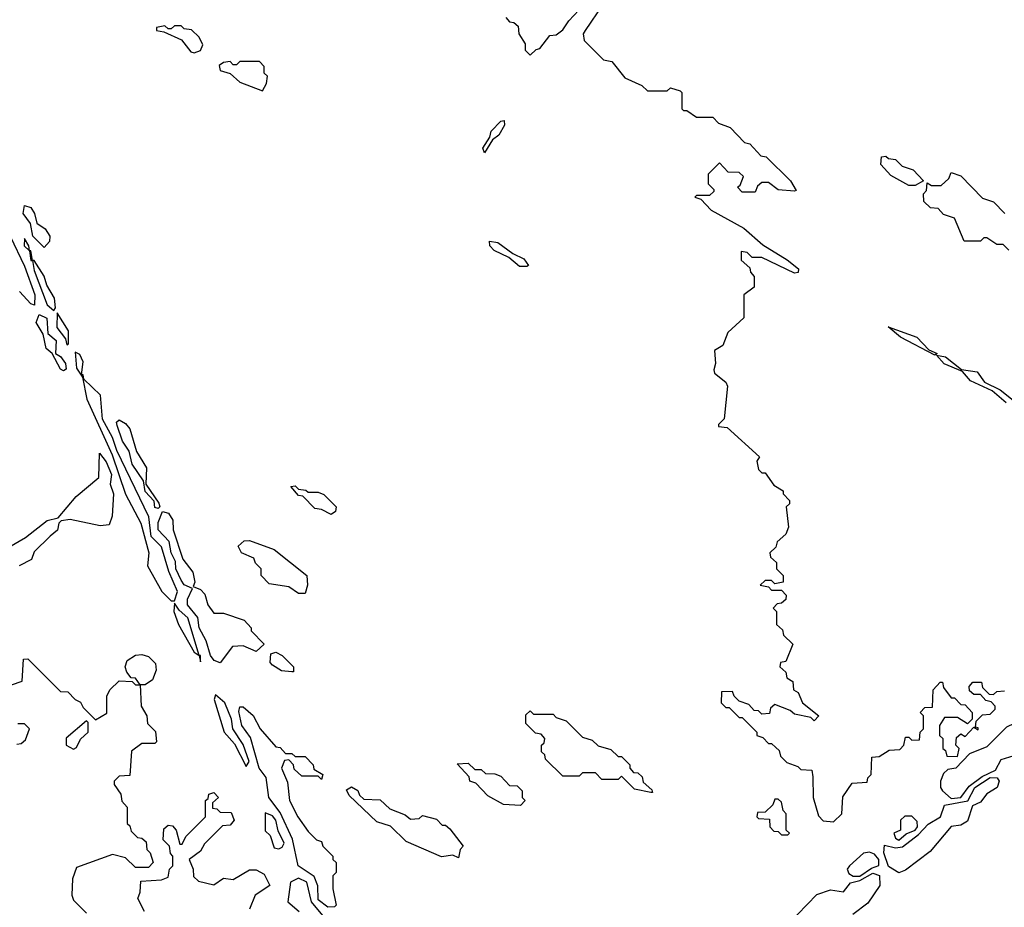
# Model space of a CAD drawing. Extents: x 2769579 to 2883812, y 684207 to 828660.
# Tile 366 of 505: x 2825010 to 2828028, y 775888 to 778609. Entities that reach past the tile are written whole.
import ezdxf

# ---------------------------------------------------------------- set-up
doc = ezdxf.new("R2010")
doc.units = 0

msp = doc.modelspace()

# ---------------------------------------------------------------- linework, layer by layer
at = {"layer": '0CON02XD'}
for points in [[(2826500, 778615), (2826511.7, 778601.7), (2826525, 778600), (2826538.3, 778588.3), (2826540, 778565), (2826560, 778535), (2826560, 778515), (2826575, 778500), (2826593, 778517), (2826605, 778520), (2826635, 778560), (2826655, 778562.5), (2826675, 778577.5), (2826693.3, 778605), (2826785, 778703.8)], [(2826797.5, 778655), (2826743.3, 778575), (2826737.5, 778565), (2826740, 778545), (2826800, 778485), (2826825, 778480), (2826865, 778430), (2826917, 778407), (2826935, 778390), (2826995, 778390), (2827005, 778400), (2827035, 778390), (2827040, 778385), (2827040, 778335), (2827045, 778330), (2827055, 778330), (2827085, 778310), (2827135, 778310), (2827151.7, 778291.7), (2827188.3, 778278.3), (2827231.7, 778231.7), (2827248.3, 778228.3), (2827281.7, 778191.7), (2827298.3, 778188.3), (2827372.5, 778115), (2827390, 778085), (2827385, 778082.5), (2827335, 778087.5), (2827305, 778110), (2827285, 778110), (2827271.7, 778098.3), (2827265, 778080), (2827225, 778080), (2827210, 778095), (2827218.3, 778101.7), (2827228.3, 778128.3), (2827215, 778140), (2827181.7, 778141.7), (2827155, 778170), (2827120, 778135), (2827120, 778105), (2827138.3, 778088.3), (2827138.3, 778081.7), (2827125, 778070), (2827085, 778070), (2827080, 778065), (2827098.3, 778058.3), (2827130, 778025), (2827229.5, 777969.5), (2827288.3, 777918.3), (2827362.2, 777872.2), (2827397.5, 777845), (2827395.9, 777834.1), (2827385, 777831.2), (2827285, 777880), (2827255, 777880), (2827240, 777895), (2827221.7, 777898.3), (2827221.7, 777871.7), (2827248.3, 777848.3), (2827250, 777835), (2827261.7, 777821.7), (2827261.7, 777788.3), (2827230, 777765), (2827230, 777695), (2827180.7, 777649.3), (2827165, 777610), (2827140, 777595), (2827142.5, 777555), (2827137.5, 777535), (2827140, 777525), (2827175, 777497.5), (2827180, 777485), (2827170, 777385), (2827151.7, 777368.3), (2827151.7, 777361.7), (2827178.3, 777358.3), (2827278.3, 777268.3), (2827270, 777255), (2827275, 777230), (2827285, 777220), (2827295, 777220), (2827321.7, 777181.7), (2827350, 777165), (2827350, 777155), (2827370, 777135), (2827370, 777125), (2827360, 777115), (2827367, 777053), (2827358.3, 777031.7), (2827331.7, 777008.3), (2827328.3, 776991.7), (2827310, 776975), (2827311.7, 776961.7), (2827330, 776945), (2827330, 776925), (2827350, 776905), (2827350, 776885), (2827325, 776880), (2827315, 776890), (2827295, 776890), (2827280, 776875), (2827305, 776870), (2827315, 776860), (2827345, 776860), (2827360, 776845), (2827358.3, 776831.7), (2827345, 776820), (2827331.7, 776818.3), (2827320, 776805), (2827330, 776795), (2827330, 776755), (2827348.3, 776738.3), (2827351.7, 776721.7), (2827380, 776695), (2827358.3, 776641.7), (2827341.7, 776638.3), (2827340, 776625), (2827358.3, 776608.3), (2827361.7, 776591.7), (2827380, 776580), (2827382.5, 776555), (2827396.7, 776546.7), (2827410, 776515), (2827460, 776475), (2827445, 776460), (2827435, 776470), (2827385, 776480), (2827371.7, 776491.7), (2827325, 776510), (2827311.7, 776498.3), (2827308.3, 776481.7), (2827285, 776480), (2827275, 776490), (2827261.7, 776491.7), (2827245, 776510), (2827215, 776520), (2827200, 776535), (2827195, 776550), (2827161.7, 776548.3), (2827160, 776515), (2827175, 776500), (2827185, 776500), (2827215, 776470), (2827225, 776470), (2827270, 776425), (2827270, 776415), (2827288.3, 776408.3), (2827305, 776390), (2827315, 776390), (2827328.3, 776378.3), (2827338.3, 776368.3), (2827341.7, 776351.7), (2827361.7, 776331.7), (2827395, 776320), (2827405, 776310), (2827438.3, 776308.3), (2827441.7, 776288.3), (2827442.5, 776225), (2827458.3, 776168.3), (2827473, 776153), (2827505, 776150)], [(2825545, 778506.7), (2825565, 778514), (2825571.7, 778531.7), (2825560, 778555), (2825537, 778577), (2825515, 778580), (2825505, 778590), (2825485, 778590), (2825475, 778580), (2825465, 778580), (2825455, 778590), (2825430, 778585), (2825430, 778575), (2825451.7, 778571.7), (2825506.7, 778546.7), (2825535, 778510), (2825545, 778506.7)], [(2825755, 778390), (2825767, 778413), (2825770, 778435), (2825760, 778445), (2825760, 778465), (2825745, 778480), (2825685, 778480), (2825675, 778470), (2825665, 778470), (2825655, 778480), (2825635, 778477.5), (2825621.7, 778468.3), (2825625, 778452.5), (2825655, 778443.3), (2825685, 778416.7), (2825755, 778390)], [(2826435, 778200), (2826430, 778215), (2826451.7, 778248.3), (2826455, 778266.7), (2826485, 778297.5), (2826495, 778300), (2826496.7, 778285), (2826478.8, 778255), (2826460, 778240), (2826435, 778200)], [(2827755, 778100), (2827735, 778100), (2827680.7, 778130.7), (2827650, 778165), (2827651.7, 778188.3), (2827665, 778190), (2827673, 778183), (2827695, 778180), (2827715, 778160), (2827748.3, 778148.3), (2827780, 778115), (2827755, 778100)], [(2828041.7, 777901.7), (2828025, 777920), (2828005, 777920), (2827975, 777940), (2827965, 777940), (2827955, 777930), (2827905, 777930), (2827875, 778000), (2827841.7, 778011.7), (2827825, 778030), (2827801.7, 778031.7), (2827781.7, 778051.7), (2827780, 778075), (2827790, 778085), (2827791.7, 778108.3), (2827805, 778100), (2827835, 778100), (2827858.3, 778121.7), (2827865, 778140), (2827895, 778130), (2827961.7, 778061.7), (2827995, 778050), (2828030, 778015)], [(2825085, 777910), (2825050.6, 777945), (2825043.9, 777983.9), (2825020.8, 778015), (2825025, 778038.8), (2825045, 778033.3), (2825056.2, 778015), (2825062.5, 777985), (2825088, 777968), (2825102.5, 777945), (2825101.7, 777928.3), (2825085, 777910)], [(2824981.2, 777945), (2825025, 777853.3), (2825057.1, 777765), (2825056.2, 777733.8), (2825045, 777737.5), (2825010, 777775)], [(2825115, 777717.5), (2825120, 777725), (2825117.5, 777755), (2825093.3, 777795), (2825085, 777822.5), (2825055, 777870), (2825050, 777870), (2825045, 777900), (2825040, 777900), (2825038.8, 777915), (2825025, 777937.5), (2825024.2, 777915), (2825040, 777900), (2825045, 777870), (2825050, 777870), (2825055, 777840), (2825094.2, 777735), (2825115, 777717.5)], [(2826542.3, 777852.3), (2826509.5, 777879.5), (2826465, 777901.2), (2826451.2, 777915), (2826450, 777930), (2826475.9, 777925.9), (2826521.7, 777891.7), (2826555.8, 777875.8), (2826570, 777855), (2826565, 777852.5), (2826542.3, 777852.3)], [(2825145, 777532.5), (2825135, 777537.5), (2825110, 777585), (2825091.2, 777601.2), (2825082.5, 777645), (2825060.7, 777680.7), (2825070, 777705), (2825093.9, 777693.9), (2825097, 777647), (2825122, 777625), (2825120, 777585), (2825135, 777576.7), (2825151.2, 777555), (2825152.5, 777537.5), (2825145, 777532.5)], [(2825155, 777612.5), (2825160, 777615), (2825160, 777655), (2825125, 777710), (2825124.3, 777665), (2825150.7, 777630.7), (2825155, 777612.5)], [(2827815, 777580), (2827710, 777635), (2827672.5, 777667.5), (2827760, 777635), (2827796.7, 777596.7), (2827822.5, 777585), (2827815, 777580)], [(2825485, 776827.5), (2825493.8, 776856.2), (2825467.5, 776917.5), (2825445, 776992.5), (2825413.3, 777025), (2825406, 777085), (2825308, 777288), (2825295, 777327.5), (2825263.8, 777383.8), (2825257.7, 777457.7), (2825207, 777507), (2825205, 777520), (2825200, 777520), (2825205, 777560), (2825195, 777582.5), (2825180.7, 777589.3), (2825185, 777540), (2825202.5, 777512.5), (2825215.8, 777445), (2825294.2, 777275), (2825334.4, 777154.4), (2825381.2, 777065), (2825406.2, 776975), (2825402.5, 776935), (2825445.9, 776855.9), (2825475, 776827.5), (2825485, 776827.5)], [(2828034.3, 777434.3), (2827991.2, 777471.2), (2827925, 777502), (2827900, 777530), (2827843.3, 777553.3), (2827820, 777580), (2827848, 777575), (2827896.7, 777536.7), (2827945, 777529.2), (2827967.3, 777497.3), (2828015, 777473.8), (2828070.5, 777430.5)], [(2825435, 777110), (2825425, 777113.3), (2825422.5, 777132.5), (2825395, 777162.5), (2825390, 777195), (2825355, 777246.7), (2825346.2, 777286.2), (2825325, 777316.7), (2825308.8, 777365), (2825307.5, 777375), (2825315, 777382.5), (2825335, 777371.2), (2825348, 777355), (2825368.8, 777285), (2825398.8, 777235), (2825397.5, 777185), (2825437, 777127), (2825440, 777115), (2825435, 777110)], [(2824925, 776962.5), (2825028.3, 777021.7), (2825095, 777073.3), (2825128.3, 777081.7), (2825183.1, 777146.9), (2825253.3, 777205), (2825255, 777280), (2825275, 777253.3), (2825291.4, 777215), (2825288, 777185), (2825298, 777155), (2825293.6, 777086.4), (2825285, 777060), (2825257, 777057), (2825165, 777076.2), (2825137.5, 777072.5), (2825130, 777065), (2825126.1, 777043.9), (2825104.2, 777025.8), (2825055, 776977.5), (2825046.2, 776953.8), (2825008.8, 776935)], [(2825965, 777092.5), (2825935, 777107.5), (2825915, 777110), (2825878.3, 777148.3), (2825865, 777150), (2825841.7, 777178.3), (2825855, 777180), (2825865, 777170), (2825887, 777167), (2825895, 777160), (2825925, 777160), (2825943, 777153), (2825980, 777115), (2825978.3, 777101.7), (2825965, 777092.5)], [(2825625, 776637.5), (2825606.7, 776645), (2825595, 776660), (2825581.9, 776705), (2825560, 776745), (2825556.8, 776776.8), (2825524.3, 776815), (2825525, 776832.5), (2825540, 776865), (2825515, 776876.2), (2825505, 776891.2), (2825489.4, 776925), (2825488.3, 776948.3), (2825474.4, 776975), (2825468.8, 777008.8), (2825434.6, 777044.6), (2825435, 777067.5), (2825448.3, 777101.7), (2825466.4, 777096.4), (2825480, 777075), (2825481.2, 777045), (2825510, 776955), (2825541.2, 776915), (2825546.7, 776885), (2825541.7, 776871.7), (2825565, 776862.5), (2825578.3, 776848.3), (2825587.5, 776815), (2825605, 776790), (2825635, 776790), (2825698.3, 776768.3), (2825720, 776745), (2825720, 776735), (2825760, 776695), (2825735, 776672.5), (2825695, 776690), (2825663, 776687), (2825625, 776637.5)], [(2825885, 776850), (2825865, 776850), (2825835, 776870), (2825775, 776880), (2825750, 776905), (2825750, 776925), (2825733, 776943), (2825728.3, 776958.3), (2825690, 776975), (2825680, 776995), (2825698.3, 777011.7), (2825715, 777012.5), (2825790, 776985), (2825890, 776905), (2825892.5, 776875), (2825885, 776850)], [(2825565, 776640), (2825565, 776660), (2825560, 776660), (2825525.8, 776775), (2825498.8, 776798.8), (2825485, 776820), (2825483.3, 776795), (2825496.7, 776755), (2825545, 776670), (2825560, 776660), (2825565, 776640)], [(2825850, 776610), (2825845, 776610), (2825813, 776613), (2825785, 776630), (2825778.3, 776638.3), (2825780, 776665), (2825795, 776670), (2825815, 776660), (2825850, 776625), (2825850, 776610)], [(2824985, 776570), (2825018.3, 776581.7), (2825021.7, 776648.3), (2825035, 776650), (2825135, 776550), (2825158.3, 776548.3), (2825180, 776525), (2825196.7, 776516.7), (2825205, 776500), (2825242.5, 776462.5), (2825277, 776483), (2825277.5, 776535), (2825286.7, 776555), (2825315, 776582.5), (2825355, 776580), (2825365, 776570), (2825380, 776570), (2825382.5, 776505), (2825400, 776475), (2825401.7, 776451.7), (2825427, 776427), (2825430, 776395), (2825425, 776390), (2825385, 776390), (2825353, 776367), (2825348.3, 776291.7), (2825315, 776290), (2825300, 776275), (2825300, 776265), (2825320, 776235), (2825323, 776213), (2825340, 776195), (2825340, 776145), (2825348.3, 776138.3), (2825351.7, 776121.7), (2825371.7, 776101.7), (2825385, 776100), (2825398.3, 776088.3), (2825400, 776065), (2825410, 776055), (2825420, 776025), (2825405, 776010), (2825365, 776010), (2825335, 776040), (2825295, 776050), (2825185, 776010), (2825172.5, 775975), (2825170, 775925), (2825175, 775910), (2825215, 775870)], [(2825395, 776570), (2825380, 776570), (2825365, 776590), (2825351.7, 776591.7), (2825338.3, 776608.3), (2825333.3, 776625), (2825340, 776645), (2825365, 776661.2), (2825385, 776663.3), (2825405, 776656.7), (2825426.2, 776635), (2825428.8, 776615), (2825417.5, 776585), (2825395, 776570)], [(2827505, 776150), (2827530, 776175), (2827533, 776227), (2827561.7, 776268.3), (2827608.3, 776271.7), (2827610, 776285), (2827620, 776295), (2827621.7, 776348.3), (2827645, 776350), (2827675, 776370), (2827708.3, 776371.7), (2827720, 776385), (2827725, 776410), (2827735, 776410), (2827745, 776400), (2827768.3, 776401.7), (2827770, 776425), (2827780, 776435), (2827780, 776475), (2827770, 776485), (2827785, 776500), (2827808.3, 776501.7), (2827810, 776555), (2827831.7, 776578.3), (2827838.3, 776578.3), (2827841.7, 776561.7), (2827865, 776530), (2827875, 776530), (2827895, 776510), (2827908.3, 776508.3), (2827930, 776485), (2827930, 776465), (2827915, 776450), (2827885, 776470), (2827845, 776470), (2827830, 776445), (2827830, 776415), (2827840, 776405), (2827840, 776375), (2827848.3, 776368.3), (2827851.7, 776351.7), (2827885, 776350), (2827890, 776375), (2827880, 776385), (2827881.7, 776408.3), (2827895, 776420), (2827908.3, 776411.7), (2827935, 776440), (2827948.3, 776431.7), (2827948.3, 776438.3), (2827940, 776440), (2827941.7, 776458.3), (2827961.7, 776478.3), (2827985, 776480), (2828000, 776495), (2828000, 776505), (2827988.3, 776518.3), (2827971.7, 776521.7), (2827955, 776540), (2827935, 776540), (2827921.7, 776551.7), (2827920, 776565), (2827931.7, 776578.3), (2827958.3, 776578.3), (2827961.7, 776561.7), (2827981.7, 776541.7), (2827995, 776540), (2828005, 776550), (2828028.3, 776551.7)], [(2825705, 776320), (2825713.3, 776335), (2825695, 776387.5), (2825663.3, 776435), (2825660, 776465), (2825638.8, 776515), (2825610.7, 776539.3), (2825606.7, 776525), (2825636.7, 776425), (2825669.2, 776389.2), (2825705, 776320)], [(2825955, 775888.8), (2825925, 775911.2), (2825924.2, 775954.2), (2825912.9, 775982.9), (2825863.8, 776015), (2825846.6, 776096.6), (2825808.7, 776178.7), (2825774, 776225), (2825765.6, 776285.6), (2825744.3, 776315), (2825718.1, 776408.1), (2825691.4, 776445), (2825682, 776488), (2825685, 776502.5), (2825695, 776502.5), (2825725.9, 776475.9), (2825747.5, 776435), (2825795, 776380), (2825808.3, 776378.3), (2825825, 776360), (2825845, 776360), (2825855, 776350), (2825885, 776350), (2825910, 776325), (2825911.7, 776311.7), (2825940, 776295), (2825935, 776280), (2825925, 776290), (2825875, 776290), (2825851.7, 776311.7), (2825850, 776325), (2825835, 776340), (2825821.7, 776338.3), (2825812.5, 776315), (2825831.7, 776271.7), (2825837.5, 776215), (2825863.3, 776165), (2825895, 776120), (2825920, 776095), (2825935, 776090), (2825940, 776075), (2825970, 776045), (2825970, 776035), (2825980, 776025), (2825980, 775995), (2825970, 775985), (2825970, 775945), (2825980, 775895), (2825975, 775890), (2825955, 775888.8)], [(2826950, 776240), (2826945, 776240), (2826895, 776250), (2826855, 776290), (2826845, 776280), (2826795, 776280), (2826775, 776300), (2826735, 776300), (2826725, 776290), (2826675, 776290), (2826621.7, 776341.7), (2826620, 776355), (2826610, 776365), (2826610, 776385), (2826618.3, 776391.7), (2826620, 776405), (2826608.3, 776418.3), (2826591.7, 776421.7), (2826561.7, 776451.7), (2826561.7, 776478.3), (2826575, 776490), (2826585, 776480), (2826645, 776480), (2826655, 776470), (2826685, 776460), (2826735, 776410), (2826765, 776400), (2826783, 776383), (2826821.7, 776371.7), (2826845, 776350), (2826855, 776350), (2826880, 776325), (2826880, 776315), (2826891.7, 776301.7), (2826905, 776300), (2826918.3, 776288.3), (2826921.7, 776271.7), (2826948.3, 776248.3), (2826950, 776240)], [(2827865, 776221.1), (2827895, 776224.5), (2827920.9, 776259.1), (2827960.7, 776289.3), (2828001.2, 776308.8), (2828018.8, 776341.2), (2828072.1, 776357.9), (2828078.5, 776395), (2828072.5, 776437.5), (2828125, 776467.5), (2828128.8, 776475), (2828120, 776500), (2828095, 776500), (2828058.3, 776451.7), (2828035, 776440), (2827975, 776380), (2827921.7, 776358.3), (2827880, 776315), (2827855, 776310), (2827841.7, 776298.3), (2827832.5, 776275), (2827832.5, 776255), (2827838.8, 776245), (2827865, 776221.1)], [(2825175, 776373.3), (2825185, 776377.5), (2825197, 776403), (2825220, 776425), (2825220, 776455), (2825215, 776460), (2825153, 776407), (2825152.5, 776385), (2825175, 776373.3)], [(2825001.7, 776388.3), (2825015, 776390), (2825028.3, 776401.7), (2825040, 776435), (2825025, 776450), (2825005, 776450)], [(2826545, 776200), (2826493, 776203), (2826445, 776230), (2826408.3, 776268.3), (2826390, 776275), (2826388.3, 776288.3), (2826351.7, 776328.3), (2826385, 776330), (2826405, 776310), (2826425, 776310), (2826438.3, 776298.3), (2826467, 776297), (2826485, 776290), (2826511.7, 776261.7), (2826535, 776260), (2826550, 776245), (2826550, 776225), (2826560, 776215), (2826545, 776200)], [(2827705, 775994), (2827672.8, 776012.8), (2827658.9, 776055), (2827661.4, 776078.6), (2827695, 776070.4), (2827716.2, 776073.8), (2827765, 776111.2), (2827795, 776143.3), (2827832.9, 776165), (2827845, 776201.2), (2827916, 776214), (2827937.8, 776255), (2827985, 776286.2), (2828006.7, 776285), (2828012.5, 776275), (2828006, 776255), (2827975, 776235.6), (2827955, 776210.8), (2827930.8, 776199.2), (2827915, 776152), (2827895, 776140), (2827865, 776136), (2827800.5, 776059.5), (2827725, 776002), (2827705, 775994)], [(2826355, 776040), (2826337.5, 776047.5), (2826303, 776043), (2826195, 776090), (2826147, 776137), (2826105, 776150), (2826020.7, 776230.7), (2826011.7, 776248.3), (2826027, 776257), (2826046.4, 776246.4), (2826051.7, 776231.7), (2826065, 776220), (2826115, 776217.5), (2826145, 776190), (2826191.7, 776171.7), (2826208.3, 776158.3), (2826235, 776160), (2826245, 776170), (2826288.3, 776158.3), (2826305, 776140), (2826315, 776140), (2826328.3, 776128.3), (2826370, 776075), (2826360, 776065), (2826355, 776040)], [(2825392.5, 775875), (2825372.5, 775915), (2825380, 775935), (2825381.7, 775968.3), (2825445, 775972.5), (2825465, 775980), (2825470, 776005), (2825480, 776015), (2825480, 776045), (2825473, 776053), (2825470, 776075), (2825450, 776095), (2825451.7, 776128.3), (2825465, 776140), (2825478.3, 776138.3), (2825490, 776125), (2825501.7, 776081.7), (2825508.3, 776081.7), (2825520, 776105), (2825580, 776165), (2825580, 776215), (2825588.3, 776221.7), (2825590, 776235), (2825605, 776240), (2825620, 776225), (2825601.7, 776208.3), (2825601.7, 776191.7), (2825615, 776190), (2825625, 776180), (2825658.3, 776178.3), (2825667.5, 776155), (2825655, 776140), (2825631.7, 776138.3), (2825577, 776083), (2825565, 776060), (2825530, 776035), (2825542.5, 776005), (2825543, 775983), (2825558.3, 775968.3), (2825605, 775957.5), (2825635, 775977.5), (2825665, 775973.3), (2825715, 776003.3), (2825735, 776003.3), (2825759.5, 775989.5), (2825777.5, 775955), (2825732.5, 775925), (2825715, 775882.5)], [(2827365, 776110), (2827370, 776115), (2827360, 776125), (2827360, 776175), (2827350, 776185), (2827345, 776210), (2827335, 776220), (2827325, 776220), (2827318.3, 776201.7), (2827295, 776180), (2827271.7, 776178.3), (2827270, 776165), (2827275, 776160), (2827308.3, 776158.3), (2827310, 776135), (2827321.7, 776121.7), (2827335, 776120), (2827345, 776110), (2827365, 776110)], [(2825805, 776067.5), (2825815, 776072.5), (2825821.2, 776085), (2825803, 776123), (2825795.6, 776155), (2825785, 776168.8), (2825762.5, 776177.5), (2825763, 776123), (2825778.3, 776108.3), (2825790.7, 776070.7), (2825805, 776067.5)], [(2827705, 776093.8), (2827727, 776113), (2827755, 776124.3), (2827762, 776135), (2827760.7, 776150.7), (2827745, 776167.5), (2827723, 776167), (2827710, 776155), (2827710, 776125), (2827690, 776115), (2827695, 776100), (2827705, 776093.8)], [(2827565, 775983.5), (2827585, 775983.9), (2827621.5, 776008.5), (2827643.9, 776016.1), (2827643.8, 776035), (2827630.5, 776050.5), (2827615, 776057.5), (2827596.4, 776053.6), (2827553.3, 776015), (2827546.7, 776005), (2827551.3, 775991.3), (2827565, 775983.5)], [(2825945, 775856.7), (2825904.3, 775905), (2825890.8, 775965), (2825865, 775977.1), (2825840, 775965), (2825832.5, 775905), (2825866.7, 775875)], [(2827365, 775835.8), (2827453.1, 775926.9), (2827495, 775941.4), (2827535, 775935.8), (2827556.5, 775963.5), (2827585, 775970.3), (2827625, 775992.7), (2827645.5, 775985.5), (2827646.2, 775955), (2827609.5, 775900.5), (2827563.8, 775866.2)]]:
    msp.add_lwpolyline(points, dxfattribs=at)

doc.saveas('drawing.dxf')
